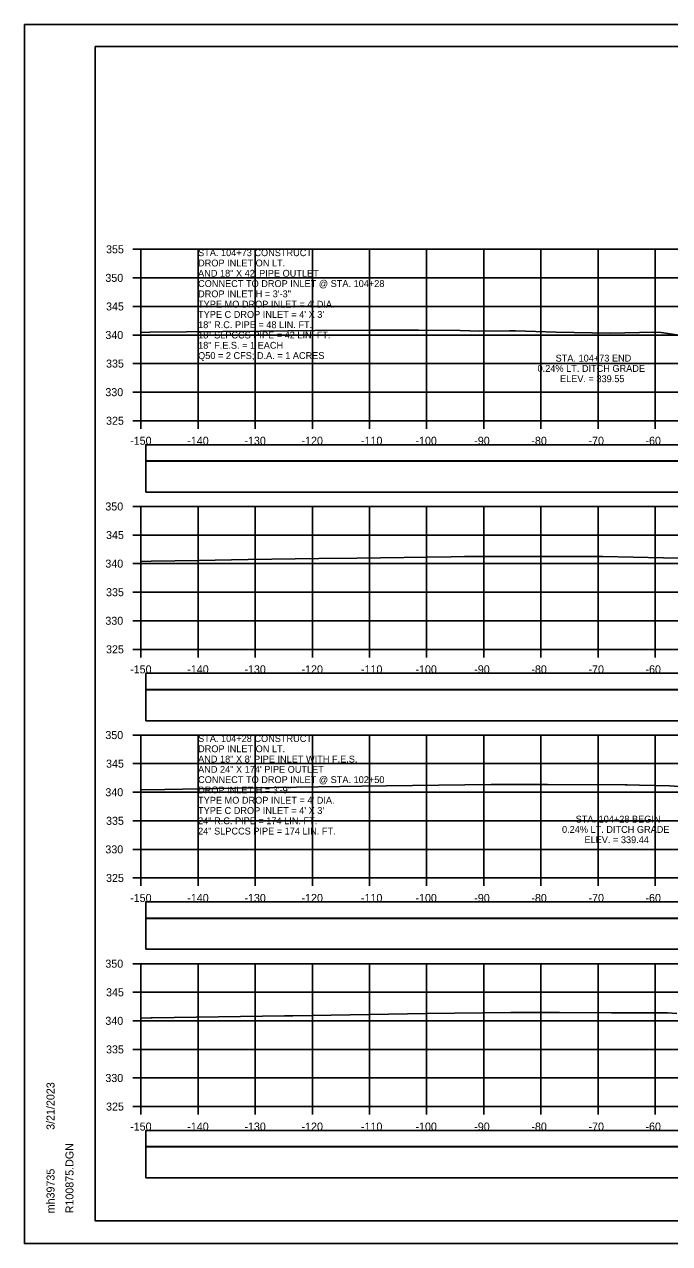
# Model space of a CAD drawing. Extents: x 1368122 to 1710785, y 373130 to 557566.
# Drawn here: x 1368185.1 to 1368298.1, y 373983.7 to 374197 of the extents above; entities that cross this region are included whole.
import ezdxf

# ---------------------------------------------------------------- set-up
doc = ezdxf.new("R2010")
doc.units = 0
for name, color, linetype in [('R_Alt Surface', 7, 'Continuous'), ('R_Axis', 7, 'Continuous'), ('R_Axis Annot', 7, 'Continuous'), ('R_Border', 7, 'Continuous'), ('R_Exist Surface', 7, 'Continuous'), ('R_Grid', 7, 'Continuous'), ('R_No Plot', 7, 'Continuous'), ('R_Water Annot', 7, 'Continuous'), ('R_Xsect Elev', 7, 'Continuous')]:
    doc.layers.add(name, color=color, linetype=linetype)

msp = doc.modelspace()

# ---------------------------------------------------------------- linework, layer by layer
at = {"layer": 'R_Alt Surface'}
for points in [[(1368206.39, 374120.65), (1368504.69, 374120.65), (1368504.69, 374123.47), (1368206.39, 374123.47)], [(1368206.39, 374115.18), (1368504.69, 374115.18), (1368504.69, 374120.59), (1368206.39, 374120.59)], [(1368206.39, 374080.65), (1368504.69, 374080.65), (1368504.69, 374083.47), (1368206.39, 374083.47)], [(1368206.39, 374075.18), (1368504.69, 374075.18), (1368504.69, 374080.59), (1368206.39, 374080.59)], [(1368206.39, 374040.65), (1368504.69, 374040.65), (1368504.69, 374043.47), (1368206.39, 374043.47)], [(1368206.39, 374035.18), (1368504.69, 374035.18), (1368504.69, 374040.59), (1368206.39, 374040.59)], [(1368206.39, 374000.65), (1368504.69, 374000.65), (1368504.69, 374003.47), (1368206.39, 374003.47)], [(1368206.39, 373995.18), (1368504.69, 373995.18), (1368504.69, 374000.59), (1368206.39, 374000.59)]]:
    msp.add_lwpolyline(points, close=True, dxfattribs=at)
at = {"layer": 'R_Axis'}
for p, q in [((1368204.14, 374157.66), (1368205.54, 374157.66)), ((1368205.54, 374127.66), (1368205.54, 374157.66)), ((1368204.14, 374152.66), (1368205.54, 374152.66)), ((1368204.14, 374147.66), (1368205.54, 374147.66)), ((1368204.14, 374142.66), (1368205.54, 374142.66)), ((1368204.14, 374137.66), (1368205.54, 374137.66)), ((1368204.14, 374132.66), (1368205.54, 374132.66)), ((1368204.14, 374127.66), (1368205.54, 374127.66)), ((1368205.54, 374127.66), (1368505.54, 374127.66)), ((1368205.54, 374126.26), (1368205.54, 374127.66)), ((1368215.54, 374126.26), (1368215.54, 374127.66)), ((1368225.54, 374126.26), (1368225.54, 374127.66)), ((1368235.54, 374126.26), (1368235.54, 374127.66)), ((1368245.54, 374126.26), (1368245.54, 374127.66)), ((1368255.54, 374126.26), (1368255.54, 374127.66)), ((1368265.54, 374126.26), (1368265.54, 374127.66)), ((1368275.54, 374126.26), (1368275.54, 374127.66)), ((1368285.54, 374126.26), (1368285.54, 374127.66)), ((1368295.54, 374126.26), (1368295.54, 374127.66)), ((1368204.14, 374112.66), (1368205.54, 374112.66)), ((1368205.54, 374087.66), (1368205.54, 374112.66)), ((1368204.14, 374107.66), (1368205.54, 374107.66)), ((1368204.14, 374102.66), (1368205.54, 374102.66)), ((1368204.14, 374097.66), (1368205.54, 374097.66)), ((1368204.14, 374092.66), (1368205.54, 374092.66)), ((1368204.14, 374087.66), (1368205.54, 374087.66)), ((1368205.54, 374087.66), (1368505.54, 374087.66)), ((1368205.54, 374086.26), (1368205.54, 374087.66)), ((1368215.54, 374086.26), (1368215.54, 374087.66)), ((1368225.54, 374086.26), (1368225.54, 374087.66)), ((1368235.54, 374086.26), (1368235.54, 374087.66)), ((1368245.54, 374086.26), (1368245.54, 374087.66)), ((1368255.54, 374086.26), (1368255.54, 374087.66)), ((1368265.54, 374086.26), (1368265.54, 374087.66)), ((1368275.54, 374086.26), (1368275.54, 374087.66)), ((1368285.54, 374086.26), (1368285.54, 374087.66)), ((1368295.54, 374086.26), (1368295.54, 374087.66)), ((1368204.14, 374072.66), (1368205.54, 374072.66)), ((1368205.54, 374047.66), (1368205.54, 374072.66)), ((1368204.14, 374067.66), (1368205.54, 374067.66)), ((1368204.14, 374062.66), (1368205.54, 374062.66)), ((1368204.14, 374057.66), (1368205.54, 374057.66)), ((1368204.14, 374052.66), (1368205.54, 374052.66)), ((1368204.14, 374047.66), (1368205.54, 374047.66)), ((1368205.54, 374047.66), (1368505.54, 374047.66)), ((1368205.54, 374046.26), (1368205.54, 374047.66)), ((1368215.54, 374046.26), (1368215.54, 374047.66)), ((1368225.54, 374046.26), (1368225.54, 374047.66)), ((1368235.54, 374046.26), (1368235.54, 374047.66)), ((1368245.54, 374046.26), (1368245.54, 374047.66)), ((1368255.54, 374046.26), (1368255.54, 374047.66)), ((1368265.54, 374046.26), (1368265.54, 374047.66)), ((1368275.54, 374046.26), (1368275.54, 374047.66)), ((1368285.54, 374046.26), (1368285.54, 374047.66)), ((1368295.54, 374046.26), (1368295.54, 374047.66)), ((1368204.14, 374032.66), (1368205.54, 374032.66)), ((1368205.54, 374007.66), (1368205.54, 374032.66)), ((1368204.14, 374027.66), (1368205.54, 374027.66)), ((1368204.14, 374022.66), (1368205.54, 374022.66)), ((1368204.14, 374017.66), (1368205.54, 374017.66)), ((1368204.14, 374012.66), (1368205.54, 374012.66)), ((1368204.14, 374007.66), (1368205.54, 374007.66)), ((1368205.54, 374007.66), (1368505.54, 374007.66)), ((1368205.54, 374006.26), (1368205.54, 374007.66)), ((1368215.54, 374006.26), (1368215.54, 374007.66)), ((1368225.54, 374006.26), (1368225.54, 374007.66)), ((1368235.54, 374006.26), (1368235.54, 374007.66)), ((1368245.54, 374006.26), (1368245.54, 374007.66)), ((1368255.54, 374006.26), (1368255.54, 374007.66)), ((1368265.54, 374006.26), (1368265.54, 374007.66)), ((1368275.54, 374006.26), (1368275.54, 374007.66)), ((1368285.54, 374006.26), (1368285.54, 374007.66)), ((1368295.54, 374006.26), (1368295.54, 374007.66))]:
    msp.add_line(p, q, dxfattribs=at)
at = {"layer": 'R_Border'}
for p, q in [((1368197.54, 374193.12), (1368513.72, 374193.12)), ((1368197.54, 373987.66), (1368197.54, 374193.12)), ((1368197.54, 373987.66), (1368197.54, 373987.66)), ((1368513.72, 373987.66), (1368197.54, 373987.66))]:
    msp.add_line(p, q, dxfattribs=at)
at = {"layer": 'R_Exist Surface'}
for points in [[(1368205.54, 374143.12), (1368207.1, 374143.14), (1368219.95, 374143.29), (1368226.48, 374143.33), (1368236, 374143.45), (1368245.78, 374143.49), (1368254.14, 374143.53), (1368261.39, 374143.44), (1368264.77, 374143.35), (1368270.02, 374143.41), (1368271.12, 374143.4), (1368278.16, 374143.17), (1368287.7, 374142.96), (1368295.34, 374143.14), (1368296.6, 374143.1), (1368302.51, 374142.2)], [(1368205.54, 374103.04), (1368207.34, 374103.07), (1368215.59, 374103.18), (1368224.31, 374103.38), (1368236.68, 374103.54), (1368243.31, 374103.64), (1368259.82, 374103.85), (1368262.18, 374103.88), (1368271.19, 374103.89), (1368282.53, 374103.88), (1368286.41, 374103.89), (1368297.02, 374103.67), (1368299.9, 374103.62)], [(1368205.54, 374063.05), (1368209.69, 374063.11), (1368222.01, 374063.37), (1368228.95, 374063.48), (1368244.2, 374063.7), (1368248.46, 374063.77), (1368266.86, 374064), (1368267.79, 374064.01), (1368269.65, 374064), (1368276.69, 374064), (1368290.29, 374063.98), (1368290.63, 374063.98), (1368292.78, 374063.9), (1368298.06, 374063.75), (1368301.63, 374063.55)], [(1368205.54, 374023.15), (1368207.25, 374023.17), (1368207.37, 374023.17), (1368207.52, 374023.18), (1368230.65, 374023.54), (1368232.12, 374023.56), (1368252.22, 374023.91), (1368255.53, 374023.95), (1368270.27, 374024.11), (1368278.8, 374024.1), (1368287.9, 374024.08), (1368292.56, 374024.08), (1368297.68, 374024.03), (1368299.32, 374023.96)]]:
    msp.add_lwpolyline(points, dxfattribs=at)
at = {"layer": 'R_Grid'}
for p, q in [((1368205.54, 374157.66), (1368505.54, 374157.66)), ((1368205.54, 374127.66), (1368205.54, 374157.66)), ((1368215.54, 374127.66), (1368215.54, 374157.66)), ((1368225.54, 374127.66), (1368225.54, 374157.66)), ((1368235.54, 374127.66), (1368235.54, 374157.66)), ((1368245.54, 374127.66), (1368245.54, 374157.66)), ((1368255.54, 374127.66), (1368255.54, 374157.66)), ((1368265.54, 374127.66), (1368265.54, 374157.66)), ((1368275.54, 374127.66), (1368275.54, 374157.66)), ((1368285.54, 374127.66), (1368285.54, 374157.66)), ((1368295.54, 374127.66), (1368295.54, 374157.66)), ((1368205.54, 374152.66), (1368505.54, 374152.66)), ((1368205.54, 374147.66), (1368505.54, 374147.66)), ((1368205.54, 374142.66), (1368505.54, 374142.66)), ((1368205.54, 374137.66), (1368505.54, 374137.66)), ((1368205.54, 374132.66), (1368505.54, 374132.66)), ((1368205.54, 374127.66), (1368505.54, 374127.66)), ((1368205.54, 374112.66), (1368505.54, 374112.66)), ((1368205.54, 374087.66), (1368205.54, 374112.66)), ((1368215.54, 374087.66), (1368215.54, 374112.66)), ((1368225.54, 374087.66), (1368225.54, 374112.66)), ((1368235.54, 374087.66), (1368235.54, 374112.66)), ((1368245.54, 374087.66), (1368245.54, 374112.66)), ((1368255.54, 374087.66), (1368255.54, 374112.66)), ((1368265.54, 374087.66), (1368265.54, 374112.66)), ((1368275.54, 374087.66), (1368275.54, 374112.66)), ((1368285.54, 374087.66), (1368285.54, 374112.66)), ((1368295.54, 374087.66), (1368295.54, 374112.66)), ((1368205.54, 374107.66), (1368505.54, 374107.66)), ((1368205.54, 374102.66), (1368505.54, 374102.66)), ((1368205.54, 374097.66), (1368505.54, 374097.66)), ((1368205.54, 374092.66), (1368505.54, 374092.66)), ((1368205.54, 374087.66), (1368505.54, 374087.66)), ((1368205.54, 374072.66), (1368505.54, 374072.66)), ((1368205.54, 374047.66), (1368205.54, 374072.66)), ((1368215.54, 374047.66), (1368215.54, 374072.66)), ((1368225.54, 374047.66), (1368225.54, 374072.66)), ((1368235.54, 374047.66), (1368235.54, 374072.66)), ((1368245.54, 374047.66), (1368245.54, 374072.66)), ((1368255.54, 374047.66), (1368255.54, 374072.66)), ((1368265.54, 374047.66), (1368265.54, 374072.66)), ((1368275.54, 374047.66), (1368275.54, 374072.66)), ((1368285.54, 374047.66), (1368285.54, 374072.66)), ((1368295.54, 374047.66), (1368295.54, 374072.66)), ((1368205.54, 374067.66), (1368505.54, 374067.66)), ((1368205.54, 374062.66), (1368505.54, 374062.66)), ((1368205.54, 374057.66), (1368505.54, 374057.66)), ((1368205.54, 374052.66), (1368505.54, 374052.66)), ((1368205.54, 374047.66), (1368505.54, 374047.66)), ((1368205.54, 374032.66), (1368505.54, 374032.66)), ((1368205.54, 374007.66), (1368205.54, 374032.66)), ((1368215.54, 374007.66), (1368215.54, 374032.66)), ((1368225.54, 374007.66), (1368225.54, 374032.66)), ((1368235.54, 374007.66), (1368235.54, 374032.66)), ((1368245.54, 374007.66), (1368245.54, 374032.66)), ((1368255.54, 374007.66), (1368255.54, 374032.66)), ((1368265.54, 374007.66), (1368265.54, 374032.66)), ((1368275.54, 374007.66), (1368275.54, 374032.66)), ((1368285.54, 374007.66), (1368285.54, 374032.66)), ((1368295.54, 374007.66), (1368295.54, 374032.66)), ((1368205.54, 374027.66), (1368505.54, 374027.66)), ((1368205.54, 374022.66), (1368505.54, 374022.66)), ((1368205.54, 374017.66), (1368505.54, 374017.66)), ((1368205.54, 374012.66), (1368505.54, 374012.66)), ((1368205.54, 374007.66), (1368505.54, 374007.66))]:
    msp.add_line(p, q, dxfattribs=at)
at = {"layer": 'R_No Plot'}
for p, q in [((1368185.14, 374197.01), (1368518.47, 374197.01)), ((1368185.14, 373983.68), (1368518.47, 373983.68))]:
    msp.add_line(p, q, dxfattribs=at)
for points in [[(1368185.13, 374197.01), (1368518.47, 374197.01), (1368518.47, 373983.67), (1368185.13, 373983.67)], [(1368431.46, 374193.12), (1368451.08, 374193.12), (1368451.08, 374183.24), (1368467.19, 374183.24), (1368490.39, 374183.24), (1368490.51, 374155.08), (1368513.72, 374155.08), (1368513.72, 373987.66), (1368197.54, 373987.66), (1368197.54, 374193.12)]]:
    msp.add_lwpolyline(points, close=True, dxfattribs=at)

# ---------------------------------------------------------------- texts
at = {"layer": 'R_Axis Annot'}
for s, p in [('355', (1368199.43, 374156.96)), ('350', (1368199.31, 374151.96)), ('345', (1368199.43, 374146.96)), ('340', (1368199.31, 374141.96)), ('335', (1368199.43, 374136.96)), ('330', (1368199.31, 374131.96)), ('325', (1368199.43, 374126.96)), ('-150', (1368203.65, 374123.46)), ('-140', (1368213.65, 374123.46)), ('-130', (1368223.65, 374123.46)), ('-120', (1368233.65, 374123.46)), ('-110', (1368244.05, 374123.46)), ('-100', (1368253.59, 374123.46)), ('-90', (1368263.88, 374123.46)), ('-80', (1368273.88, 374123.46)), ('-70', (1368283.88, 374123.46)), ('-60', (1368293.85, 374123.46)), ('350', (1368199.31, 374111.96)), ('345', (1368199.43, 374106.96)), ('340', (1368199.31, 374101.96)), ('335', (1368199.43, 374096.96)), ('330', (1368199.31, 374091.96)), ('325', (1368199.43, 374086.96)), ('-150', (1368203.65, 374083.46)), ('-140', (1368213.65, 374083.46)), ('-130', (1368223.65, 374083.46)), ('-120', (1368233.65, 374083.46)), ('-110', (1368244.05, 374083.46)), ('-100', (1368253.59, 374083.46)), ('-90', (1368263.88, 374083.46)), ('-80', (1368273.88, 374083.46)), ('-70', (1368283.88, 374083.46)), ('-60', (1368293.85, 374083.46)), ('350', (1368199.31, 374071.96)), ('345', (1368199.43, 374066.96)), ('340', (1368199.31, 374061.96)), ('335', (1368199.43, 374056.96)), ('330', (1368199.31, 374051.96)), ('325', (1368199.43, 374046.96)), ('-150', (1368203.65, 374043.46)), ('-140', (1368213.65, 374043.46)), ('-130', (1368223.65, 374043.46)), ('-120', (1368233.65, 374043.46)), ('-110', (1368244.05, 374043.46)), ('-100', (1368253.59, 374043.46)), ('-90', (1368263.88, 374043.46)), ('-80', (1368273.88, 374043.46)), ('-70', (1368283.88, 374043.46)), ('-60', (1368293.85, 374043.46)), ('350', (1368199.31, 374031.96)), ('345', (1368199.43, 374026.96)), ('340', (1368199.31, 374021.96)), ('335', (1368199.43, 374016.96)), ('330', (1368199.31, 374011.96)), ('325', (1368199.43, 374006.96)), ('-150', (1368203.65, 374003.46)), ('-140', (1368213.65, 374003.46)), ('-130', (1368223.65, 374003.46)), ('-120', (1368233.65, 374003.46)), ('-110', (1368244.05, 374003.46)), ('-100', (1368253.59, 374003.46)), ('-90', (1368263.88, 374003.46)), ('-80', (1368273.88, 374003.46)), ('-70', (1368283.88, 374003.46)), ('-60', (1368293.85, 374003.46))]:
    msp.add_text(s, height=1.4, dxfattribs=at).set_placement(p)
at = {"layer": 'R_Border'}
for s, p in [('3/21/2023', (1368190.41, 374003.58)), ('R100875.DGN', (1368193.73, 373988.98)), ('mh39735', (1368190.41, 373988.98))]:
    msp.add_text(s, height=1.4, rotation=90, dxfattribs=at).set_placement(p)
at = {"layer": 'R_Water Annot'}
for s, p in [('STA. 104+73 CONSTRUCT', (1368215.54, 374156.46)), ('DROP INLET ON LT.', (1368215.54, 374154.66)), ('AND 18" X 42\' PIPE OUTLET', (1368215.54, 374152.86)), ('CONNECT TO DROP INLET @ STA. 104+28', (1368215.54, 374151.06)), ("TYPE MO DROP INLET = 4' DIA.", (1368215.54, 374147.46)), ('DROP INLET H = 3\'-3"', (1368215.54, 374149.26)), ("TYPE C DROP INLET = 4' X 3'", (1368215.54, 374145.66)), ('18" R.C. PIPE = 48 LIN. FT.', (1368215.54, 374143.86)), ('18" SLPCCS PIPE = 42 LIN. FT.', (1368215.54, 374142.06)), ('18" F.E.S. = 1 EACH', (1368215.54, 374140.26)), ('Q50 = 2 CFS; D.A. = 1 ACRES', (1368215.54, 374138.46)), ('STA. 104+28 CONSTRUCT', (1368215.54, 374071.46)), ('DROP INLET ON LT.', (1368215.54, 374069.66)), ('AND 18" X 8\' PIPE INLET WITH F.E.S.', (1368215.54, 374067.86)), ('AND 24" X 174\' PIPE OUTLET', (1368215.54, 374066.06)), ('CONNECT TO DROP INLET @ STA. 102+50', (1368215.54, 374064.26)), ('DROP INLET H = 3\'-9"', (1368215.54, 374062.46)), ("TYPE MO DROP INLET = 4' DIA.", (1368215.54, 374060.66)), ("TYPE C DROP INLET = 4' X 3'", (1368215.54, 374058.86)), ('24" R.C. PIPE = 174 LIN. FT.', (1368215.54, 374057.06)), ('24" SLPCCS PIPE = 174 LIN. FT.', (1368215.54, 374055.26))]:
    msp.add_text(s, height=1.2, dxfattribs=at).set_placement(p)
at = {"layer": 'R_Xsect Elev'}
for s, p in [('STA. 104+73 END', (1368278.12, 374138.01)), ('0.24% LT. DITCH GRADE', (1368274.96, 374136.21)), ('ELEV. = 339.55', (1368278.89, 374134.41)), ('STA. 104+28 BEGIN', (1368281.63, 374057.35)), ('0.24% LT. DITCH GRADE', (1368279.24, 374055.55)), ('ELEV. = 339.44', (1368283.17, 374053.75))]:
    msp.add_text(s, height=1.2, dxfattribs=at).set_placement(p)

doc.saveas('drawing.dxf')
